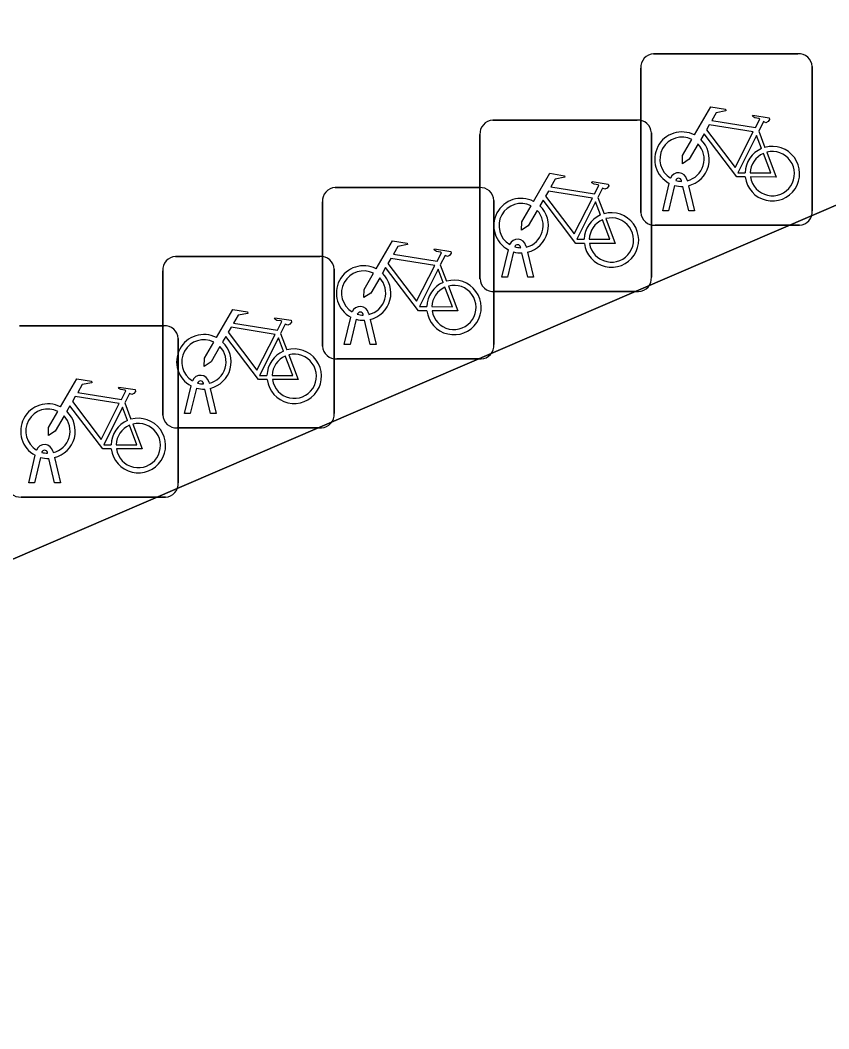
# Model space of a CAD drawing. Extents: x 159371 to 159986, y 382987 to 383597.
# Drawn here: x 159586.61 to 159591.33, y 383529.18 to 383535.06 of the extents above; entities that cross this region are included whole.
import ezdxf

# ---------------------------------------------------------------- set-up
doc = ezdxf.new("R2010")
doc.units = 0
for name, color, linetype in [('IMGEO_Fietsenrek', 7, 'Continuous'), ('IMGEO_Pand', 7, 'Continuous'), ('IMGEO_Voetpad_open', 7, 'Continuous')]:
    doc.layers.add(name, color=color, linetype=linetype)

msp = doc.modelspace()

# ---------------------------------------------------------------- linework, layer by layer
at = {"layer": 'IMGEO_Fietsenrek'}
for p, q in [((159590.3069, 383534.8615), (159591.1478, 383534.8615)), ((159591.1478, 383534.8615), (159590.3069, 383534.8615)), ((159590.2325, 383533.9369), (159590.2325, 383534.7778)), ((159590.2325, 383534.7778), (159590.2325, 383533.9369)), ((159591.2315, 383534.7871), (159591.2315, 383533.9462)), ((159591.2315, 383533.9462), (159591.2315, 383534.7871)), ((159589.3689, 383534.4745), (159590.2098, 383534.4745)), ((159590.2098, 383534.4745), (159589.3689, 383534.4745)), ((159590.9192, 383534.4112), (159590.9555, 383534.316)), ((159589.2945, 383533.5499), (159589.2945, 383534.3908)), ((159589.2945, 383534.3908), (159589.2945, 383533.5499)), ((159590.2935, 383534.4001), (159590.2935, 383533.5592)), ((159590.2935, 383533.5592), (159590.2935, 383534.4001)), ((159590.4699, 383534.1179), (159590.4689, 383534.1222)), ((159590.5006, 383534.1294), (159590.5024, 383534.1215)), ((159588.4509, 383534.0815), (159589.2918, 383534.0815)), ((159589.2918, 383534.0815), (159588.4509, 383534.0815)), ((159590.3595, 383533.9463), (159590.3978, 383534.1063)), ((159590.4282, 383534.0941), (159590.3929, 383533.9463)), ((159590.511, 383533.9463), (159590.4771, 383534.088)), ((159590.5094, 383534.0923), (159590.5444, 383533.9463)), ((159588.3765, 383533.1569), (159588.3765, 383533.9978)), ((159588.3765, 383533.9978), (159588.3765, 383533.1569)), ((159589.3755, 383534.0071), (159589.3755, 383533.1662)), ((159589.3755, 383533.1662), (159589.3755, 383534.0071)), ((159589.9812, 383534.0242), (159590.0175, 383533.929)), ((159590.3929, 383533.9463), (159590.3595, 383533.9463)), ((159590.5444, 383533.9463), (159590.511, 383533.9463)), ((159591.1571, 383533.8625), (159590.3162, 383533.8625)), ((159590.3162, 383533.8625), (159591.1571, 383533.8625)), ((159589.4215, 383533.5593), (159589.4598, 383533.7193)), ((159589.4902, 383533.7071), (159589.4549, 383533.5593)), ((159589.5319, 383533.7309), (159589.5309, 383533.7352)), ((159589.5626, 383533.7424), (159589.5644, 383533.7345)), ((159589.5714, 383533.7053), (159589.6064, 383533.5593)), ((159587.5199, 383533.6805), (159588.3608, 383533.6805)), ((159588.3608, 383533.6805), (159587.5199, 383533.6805)), ((159589.573, 383533.5593), (159589.5391, 383533.701)), ((159587.4455, 383532.7559), (159587.4455, 383533.5968)), ((159587.4455, 383533.5968), (159587.4455, 383532.7559)), ((159588.4445, 383533.6061), (159588.4445, 383532.7652)), ((159588.4445, 383532.7652), (159588.4445, 383533.6061)), ((159589.0632, 383533.6312), (159589.0995, 383533.536)), ((159589.4549, 383533.5593), (159589.4215, 383533.5593)), ((159589.6064, 383533.5593), (159589.573, 383533.5593)), ((159590.2191, 383533.4755), (159589.3782, 383533.4755)), ((159589.3782, 383533.4755), (159590.2191, 383533.4755)), ((159588.5035, 383533.1663), (159588.5418, 383533.3263)), ((159588.5722, 383533.3141), (159588.5369, 383533.1663)), ((159588.6139, 383533.3379), (159588.6129, 383533.3422)), ((159588.655, 383533.1663), (159588.6211, 383533.308)), ((159588.6446, 383533.3494), (159588.6464, 383533.3415)), ((159588.6534, 383533.3123), (159588.6884, 383533.1663)), ((159586.6109, 383533.2765), (159587.4518, 383533.2765)), ((159587.4518, 383533.2765), (159586.6109, 383533.2765)), ((159587.5355, 383533.2021), (159587.5355, 383532.3612)), ((159587.5355, 383532.3612), (159587.5355, 383533.2021)), ((159588.1322, 383533.2302), (159588.1685, 383533.135)), ((159588.5369, 383533.1663), (159588.5035, 383533.1663)), ((159588.6884, 383533.1663), (159588.655, 383533.1663)), ((159589.3011, 383533.0825), (159588.4602, 383533.0825)), ((159588.4602, 383533.0825), (159589.3011, 383533.0825)), ((159587.6829, 383532.9369), (159587.6819, 383532.9412)), ((159587.7136, 383532.9484), (159587.7154, 383532.9405)), ((159587.5725, 383532.7653), (159587.6108, 383532.9253)), ((159587.6412, 383532.9131), (159587.6059, 383532.7653)), ((159587.724, 383532.7653), (159587.6901, 383532.907)), ((159587.7224, 383532.9113), (159587.7574, 383532.7653)), ((159587.2232, 383532.8262), (159587.2595, 383532.731)), ((159587.6059, 383532.7653), (159587.5725, 383532.7653)), ((159587.7574, 383532.7653), (159587.724, 383532.7653)), ((159588.3701, 383532.6815), (159587.5292, 383532.6815)), ((159587.5292, 383532.6815), (159588.3701, 383532.6815)), ((159586.7739, 383532.5329), (159586.7729, 383532.5372)), ((159586.8046, 383532.5444), (159586.8064, 383532.5365)), ((159586.6635, 383532.3613), (159586.7018, 383532.5213)), ((159586.7322, 383532.5091), (159586.6969, 383532.3613)), ((159586.815, 383532.3613), (159586.7811, 383532.503)), ((159586.8134, 383532.5073), (159586.8484, 383532.3613)), ((159586.6969, 383532.3613), (159586.6635, 383532.3613)), ((159586.8484, 383532.3613), (159586.815, 383532.3613)), ((159587.4611, 383532.2775), (159586.6202, 383532.2775)), ((159586.6202, 383532.2775), (159587.4611, 383532.2775))]:
    msp.add_line(p, q, dxfattribs=at)
for points in [[(159590.5451, 383534.3882), (159590.6398, 383534.5517), (159590.726, 383534.5379), (159590.7277, 383534.5292), (159590.6716, 383534.5183), (159590.6454, 383534.473), (159590.9006, 383534.4322)], [(159590.9006, 383534.4322), (159590.9256, 383534.481), (159590.9205, 383534.485), (159590.8973, 383534.4887), (159590.8846, 383534.4962), (159590.8836, 383534.4993), (159590.8858, 383534.5039), (159590.9806, 383534.4888), (159590.9829, 383534.4785), (159590.9735, 383534.4661), (159590.9611, 383534.4597), (159590.9466, 383534.4659), (159590.9192, 383534.4112)], [(159590.8877, 383534.407), (159590.6309, 383534.448), (159590.6142, 383534.4192), (159590.7812, 383534.1989), (159590.8877, 383534.407)], [(159590.5658, 383534.3357), (159590.5142, 383534.2465), (159590.4743, 383534.2205), (159590.4755, 383534.268), (159590.53, 383534.3622)], [(159590.8408, 383534.1435), (159590.7911, 383534.1436), (159590.6004, 383534.3953), (159590.5814, 383534.3625)], [(159590.9357, 383534.309), (159590.9064, 383534.3858), (159590.797, 383534.1677), (159590.8397, 383534.1676)], [(159590.8697, 383534.1675), (159590.9896, 383534.1673), (159590.9464, 383534.2809)], [(159590.9662, 383534.2878), (159591.0212, 383534.1432), (159590.8711, 383534.1435)], [(159589.6071, 383534.0012), (159589.7018, 383534.1647), (159589.788, 383534.1509), (159589.7897, 383534.1422), (159589.7336, 383534.1313), (159589.7074, 383534.086), (159589.9626, 383534.0452)], [(159589.9626, 383534.0452), (159589.9876, 383534.094), (159589.9825, 383534.098), (159589.9593, 383534.1017), (159589.9466, 383534.1092), (159589.9456, 383534.1123), (159589.9478, 383534.1169), (159590.0426, 383534.1018), (159590.0449, 383534.0915), (159590.0355, 383534.0791), (159590.0231, 383534.0727), (159590.0086, 383534.0789), (159589.9812, 383534.0242)], [(159589.9497, 383534.02), (159589.6929, 383534.061), (159589.6762, 383534.0322), (159589.8432, 383533.8119), (159589.9497, 383534.02)], [(159589.9028, 383533.7565), (159589.8531, 383533.7566), (159589.6624, 383534.0083), (159589.6434, 383533.9755)], [(159589.9977, 383533.922), (159589.9684, 383533.9988), (159589.859, 383533.7807), (159589.9017, 383533.7806)], [(159589.6278, 383533.9487), (159589.5762, 383533.8595), (159589.5363, 383533.8335), (159589.5375, 383533.881), (159589.592, 383533.9752)], [(159589.9317, 383533.7805), (159590.0516, 383533.7803), (159590.0084, 383533.8939)], [(159590.0282, 383533.9008), (159590.0832, 383533.7562), (159589.9331, 383533.7565)], [(159588.6891, 383533.6082), (159588.7838, 383533.7717), (159588.87, 383533.7579), (159588.8717, 383533.7492), (159588.8156, 383533.7383), (159588.7894, 383533.693), (159589.0446, 383533.6522)], [(159589.0446, 383533.6522), (159589.0696, 383533.701), (159589.0645, 383533.705), (159589.0413, 383533.7087), (159589.0286, 383533.7162), (159589.0276, 383533.7193), (159589.0298, 383533.7239), (159589.1246, 383533.7088), (159589.1269, 383533.6985), (159589.1175, 383533.6861), (159589.1051, 383533.6797), (159589.0906, 383533.6859), (159589.0632, 383533.6312)], [(159589.0317, 383533.627), (159588.7749, 383533.668), (159588.7582, 383533.6392), (159588.9252, 383533.4189), (159589.0317, 383533.627)], [(159588.9848, 383533.3635), (159588.9351, 383533.3636), (159588.7444, 383533.6153), (159588.7254, 383533.5825)], [(159589.0797, 383533.529), (159589.0504, 383533.6058), (159588.941, 383533.3877), (159588.9837, 383533.3876)], [(159588.7098, 383533.5557), (159588.6582, 383533.4665), (159588.6183, 383533.4405), (159588.6195, 383533.488), (159588.674, 383533.5822)], [(159589.0137, 383533.3875), (159589.1336, 383533.3873), (159589.0904, 383533.5009)], [(159589.1102, 383533.5078), (159589.1652, 383533.3632), (159589.0151, 383533.3635)], [(159587.7581, 383533.2072), (159587.8528, 383533.3707), (159587.939, 383533.3569), (159587.9407, 383533.3482), (159587.8846, 383533.3373), (159587.8584, 383533.292), (159588.1136, 383533.2512)], [(159588.1136, 383533.2512), (159588.1386, 383533.3), (159588.1335, 383533.304), (159588.1103, 383533.3077), (159588.0976, 383533.3152), (159588.0966, 383533.3183), (159588.0988, 383533.3229), (159588.1936, 383533.3078), (159588.1959, 383533.2975), (159588.1865, 383533.2851), (159588.1741, 383533.2787), (159588.1596, 383533.2849), (159588.1322, 383533.2302)], [(159588.1007, 383533.226), (159587.8439, 383533.267), (159587.8272, 383533.2382), (159587.9942, 383533.0179), (159588.1007, 383533.226)], [(159587.7788, 383533.1547), (159587.7272, 383533.0655), (159587.6873, 383533.0395), (159587.6885, 383533.087), (159587.743, 383533.1812)], [(159588.0538, 383532.9625), (159588.0041, 383532.9626), (159587.8134, 383533.2143), (159587.7944, 383533.1815)], [(159588.1487, 383533.128), (159588.1194, 383533.2048), (159588.01, 383532.9867), (159588.0527, 383532.9866)], [(159588.0827, 383532.9865), (159588.2026, 383532.9863), (159588.1594, 383533.0999)], [(159588.1792, 383533.1068), (159588.2342, 383532.9622), (159588.0841, 383532.9625)], [(159586.8491, 383532.8032), (159586.9438, 383532.9667), (159587.03, 383532.9529), (159587.0317, 383532.9442), (159586.9756, 383532.9333), (159586.9494, 383532.888), (159587.2046, 383532.8472)], [(159587.2046, 383532.8472), (159587.2296, 383532.896), (159587.2245, 383532.9), (159587.2013, 383532.9037), (159587.1886, 383532.9112), (159587.1876, 383532.9143), (159587.1898, 383532.9189), (159587.2846, 383532.9038), (159587.2869, 383532.8935), (159587.2775, 383532.8811), (159587.2651, 383532.8747), (159587.2506, 383532.8809), (159587.2232, 383532.8262)], [(159587.1917, 383532.822), (159586.9349, 383532.863), (159586.9182, 383532.8342), (159587.0852, 383532.6139), (159587.1917, 383532.822)], [(159586.8698, 383532.7507), (159586.8182, 383532.6615), (159586.7783, 383532.6355), (159586.7795, 383532.683), (159586.834, 383532.7772)], [(159587.1448, 383532.5585), (159587.0951, 383532.5586), (159586.9044, 383532.8103), (159586.8854, 383532.7775)], [(159587.2397, 383532.724), (159587.2104, 383532.8008), (159587.101, 383532.5827), (159587.1437, 383532.5826)], [(159587.1737, 383532.5825), (159587.2936, 383532.5823), (159587.2504, 383532.6959)], [(159587.2702, 383532.7028), (159587.3252, 383532.5582), (159587.1751, 383532.5585)]]:
    msp.add_lwpolyline(points, dxfattribs=at)
for centre, radius, start, end in [((159590.3102, 383534.7836), 0.0779, 92.4484, 184.28452), ((159590.3102, 383534.7836), 0.0779, 92.4484, 184.28452), ((159591.1536, 383534.7838), 0.0779, 2.4484, 94.28452), ((159591.1536, 383534.7838), 0.0779, 2.4484, 94.28452), ((159589.3722, 383534.3966), 0.0779, 92.4484, 184.28452), ((159589.3722, 383534.3966), 0.0779, 92.4484, 184.28452), ((159590.2156, 383534.3968), 0.0779, 2.4484, 94.28452), ((159590.2156, 383534.3968), 0.0779, 2.4484, 94.28452), ((159590.4721, 383534.2469), 0.159, 62.67661, 242.13685), ((159590.4721, 383534.2469), 0.129, 63.31916, 238.90302), ((159590.4721, 383534.2469), 0.159, 283.5766, 46.60424), ((159590.4721, 383534.2469), 0.129, 283.60429, 43.43025), ((159590.9987, 383534.1629), 0.159, 113.3408, 178.32165), ((159590.9987, 383534.1629), 0.159, 187.0065, 105.77075), ((159590.9987, 383534.1629), 0.129, 188.67146, 104.58832), ((159590.9987, 383534.1629), 0.129, 113.92302, 177.95563), ((159590.4519, 383534.1183), 0.0499, 12.8025, 158.69338), ((159590.4519, 383534.1183), 0.0174, 12.8025, 163.45023), ((159590.4721, 383534.2469), 0.129, 253.41502, 269.02044), ((159588.4542, 383534.0036), 0.0779, 92.4484, 184.28452), ((159588.4542, 383534.0036), 0.0779, 92.4484, 184.28452), ((159589.2976, 383534.0038), 0.0779, 2.4484, 94.28452), ((159589.2976, 383534.0038), 0.0779, 2.4484, 94.28452), ((159590.4721, 383534.2469), 0.159, 253.99666, 271.78671), ((159589.5341, 383533.8599), 0.159, 62.67661, 242.13685), ((159589.5341, 383533.8599), 0.129, 63.31916, 238.90302), ((159589.5341, 383533.8599), 0.129, 283.60429, 43.43025), ((159589.5341, 383533.8599), 0.159, 283.5766, 46.60424), ((159591.1538, 383533.9404), 0.0779, 272.4484, 4.28452), ((159591.1538, 383533.9404), 0.0779, 272.4484, 4.28452), ((159590.0607, 383533.7759), 0.159, 113.3408, 178.32165), ((159590.0607, 383533.7759), 0.159, 187.0065, 105.77075), ((159590.0607, 383533.7759), 0.129, 113.92302, 177.95563), ((159590.0607, 383533.7759), 0.129, 188.67146, 104.58832), ((159590.3104, 383533.9402), 0.0779, 182.4484, 274.28452), ((159590.3104, 383533.9402), 0.0779, 182.4484, 274.28452), ((159589.5139, 383533.7313), 0.0499, 12.8025, 158.69338), ((159589.5341, 383533.8599), 0.159, 253.99666, 271.78671), ((159589.5139, 383533.7313), 0.0174, 12.8025, 163.45023), ((159589.5341, 383533.8599), 0.129, 253.41502, 269.02044), ((159587.5232, 383533.6026), 0.0779, 92.4484, 184.28452), ((159587.5232, 383533.6026), 0.0779, 92.4484, 184.28452), ((159588.3666, 383533.6028), 0.0779, 2.4484, 94.28452), ((159588.3666, 383533.6028), 0.0779, 2.4484, 94.28452), ((159588.6161, 383533.4669), 0.159, 62.67661, 242.13685), ((159588.6161, 383533.4669), 0.129, 63.31916, 238.90302), ((159588.6161, 383533.4669), 0.129, 283.60429, 43.43025), ((159588.6161, 383533.4669), 0.159, 283.5766, 46.60424), ((159589.1427, 383533.3829), 0.159, 113.3408, 178.32165), ((159589.1427, 383533.3829), 0.159, 187.0065, 105.77075), ((159589.3724, 383533.5532), 0.0779, 182.4484, 274.28452), ((159589.3724, 383533.5532), 0.0779, 182.4484, 274.28452), ((159590.2158, 383533.5534), 0.0779, 272.4484, 4.28452), ((159590.2158, 383533.5534), 0.0779, 272.4484, 4.28452), ((159589.1427, 383533.3829), 0.129, 113.92302, 177.95563), ((159589.1427, 383533.3829), 0.129, 188.67146, 104.58832), ((159588.5959, 383533.3383), 0.0499, 12.8025, 158.69338), ((159588.5959, 383533.3383), 0.0174, 12.8025, 163.45023), ((159588.6161, 383533.4669), 0.159, 253.99666, 271.78671), ((159588.6161, 383533.4669), 0.129, 253.41502, 269.02044), ((159587.4576, 383533.1988), 0.0779, 2.4484, 94.28452), ((159587.4576, 383533.1988), 0.0779, 2.4484, 94.28452), ((159587.6851, 383533.0659), 0.159, 62.67661, 242.13685), ((159587.6851, 383533.0659), 0.129, 63.31916, 238.90302), ((159587.6851, 383533.0659), 0.159, 283.5766, 46.60424), ((159587.6851, 383533.0659), 0.129, 283.60429, 43.43025), ((159588.2117, 383532.9819), 0.159, 113.3408, 178.32165), ((159588.2117, 383532.9819), 0.159, 187.0065, 105.77075), ((159588.4544, 383533.1602), 0.0779, 182.4484, 274.28452), ((159588.4544, 383533.1602), 0.0779, 182.4484, 274.28452), ((159589.2978, 383533.1604), 0.0779, 272.4484, 4.28452), ((159589.2978, 383533.1604), 0.0779, 272.4484, 4.28452), ((159588.2117, 383532.9819), 0.129, 113.92302, 177.95563), ((159588.2117, 383532.9819), 0.129, 188.67146, 104.58832), ((159587.6649, 383532.9373), 0.0499, 12.8025, 158.69338), ((159587.6649, 383532.9373), 0.0174, 12.8025, 163.45023), ((159587.6851, 383533.0659), 0.129, 253.41502, 269.02044), ((159587.6851, 383533.0659), 0.159, 253.99666, 271.78671), ((159586.7761, 383532.6619), 0.159, 62.67661, 242.13685), ((159586.7761, 383532.6619), 0.129, 63.31916, 238.90302), ((159586.7761, 383532.6619), 0.159, 283.5766, 46.60424), ((159588.3668, 383532.7594), 0.0779, 272.4484, 4.28452), ((159588.3668, 383532.7594), 0.0779, 272.4484, 4.28452), ((159586.7761, 383532.6619), 0.129, 283.60429, 43.43025), ((159587.3027, 383532.5779), 0.159, 113.3408, 178.32165), ((159587.3027, 383532.5779), 0.159, 187.0065, 105.77075), ((159587.3027, 383532.5779), 0.129, 188.67146, 104.58832), ((159587.5234, 383532.7592), 0.0779, 182.4484, 274.28452), ((159587.5234, 383532.7592), 0.0779, 182.4484, 274.28452), ((159587.3027, 383532.5779), 0.129, 113.92302, 177.95563), ((159586.7559, 383532.5333), 0.0499, 12.8025, 158.69338), ((159586.7559, 383532.5333), 0.0174, 12.8025, 163.45023), ((159586.7761, 383532.6619), 0.129, 253.41502, 269.02044), ((159586.7761, 383532.6619), 0.159, 253.99666, 271.78671), ((159586.6144, 383532.3552), 0.0779, 182.4484, 274.28452), ((159586.6144, 383532.3552), 0.0779, 182.4484, 274.28452), ((159587.4578, 383532.3554), 0.0779, 272.4484, 4.28452), ((159587.4578, 383532.3554), 0.0779, 272.4484, 4.28452)]:
    msp.add_arc(centre, radius, start, end, dxfattribs=at)
at = {"layer": 'IMGEO_Pand'}
msp.add_lwpolyline([(159630.263, 383553.702), (159614.892, 383547.056), (159595.056, 383538.515), (159596.126, 383536.025), (159576.35, 383527.523), (159561.396, 383521.059)], dxfattribs=at)
at = {"layer": 'IMGEO_Voetpad_open'}
msp.add_lwpolyline([(159564.226, 383531.645), (159560.701, 383529.313), (159545.608, 383519.212), (159543.962, 383518.05), (159542.987, 383517.287), (159548.369, 383509.883), (159553.803, 383513.798), (159554.458, 383512.889), (159557.863, 383515.315), (159557.41, 383516.394), (159562.464, 383518.516), (159561.396, 383521.059), (159576.35, 383527.523), (159596.126, 383536.025), (159595.056, 383538.515)], dxfattribs=at)

doc.saveas('drawing.dxf')
